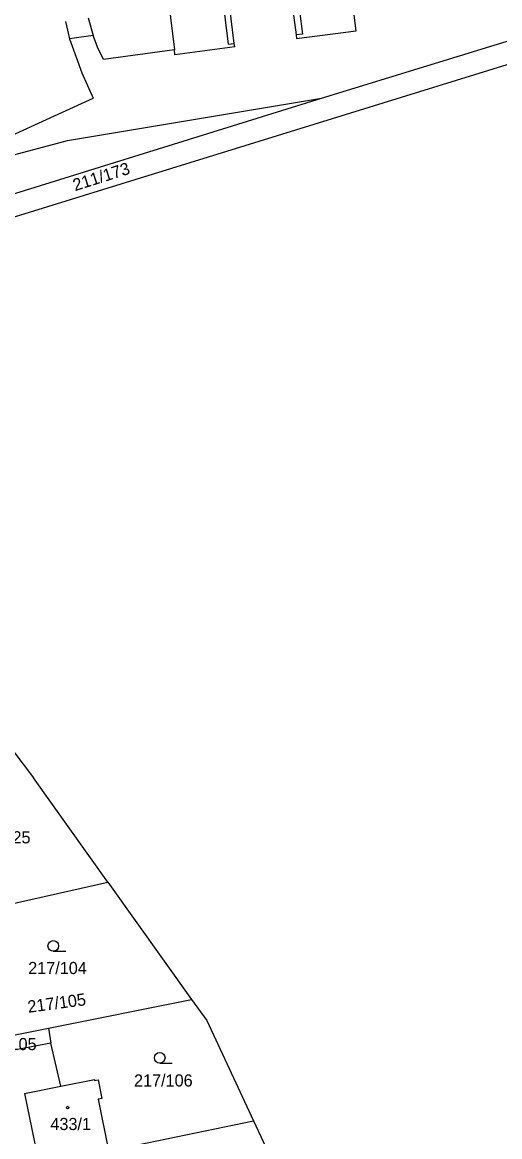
# Model space of a CAD drawing. Extents: x -735249 to -729401, y -1124843 to -1121828.
# Drawn here: x -733077 to -733010.1, y -1123276.2 to -1123120 of the extents above; entities that cross this region are included whole.
import ezdxf

# ---------------------------------------------------------------- set-up
doc = ezdxf.new("R2010")
doc.units = 0
for name, color, linetype in [('Vrstva 1', 7, 'Continuous'), ('Vrstva 16', 7, 'Continuous'), ('Vrstva 18', 7, 'Continuous'), ('Vrstva 19', 7, 'Continuous'), ('Vrstva 25', 7, 'Continuous'), ('Vrstva 4', 7, 'Continuous')]:
    doc.layers.add(name, color=color, linetype=linetype)

msp = doc.modelspace()

# ---------------------------------------------------------------- linework, layer by layer
at = {"layer": 'Vrstva 1'}
for points in [[(-733030.21, -1123121.19), (-733032.49, -1123102.93)], [(-733057.83, -1123106.07), (-733055.66, -1123123.85)], [(-733047.27, -1123122.96), (-733048.12, -1123116)], [(-733039.48, -1123115.19), (-733038.62, -1123121.77)], [(-733035.05, -1123130.65), (-732986.71, -1123115.74)], [(-733140.36, -1123166.52), (-732983.98, -1123118.16)], [(-733038.57, -1123122.28), (-733030.21, -1123121.19)], [(-733067.05, -1123121.87), (-733070.34, -1123122.32)], [(-733070.34, -1123122.32), (-733069.44, -1123124.9)], [(-733066.41, -1123123.49), (-733067.05, -1123121.87)], [(-733038.62, -1123121.77), (-733038.57, -1123122.28)], [(-733065.6, -1123125.2), (-733066.41, -1123123.49)], [(-733055.66, -1123123.85), (-733065.6, -1123125.2)], [(-733055.58, -1123124.57), (-733055.66, -1123123.85)], [(-733047.2, -1123123.45), (-733055.58, -1123124.57)], [(-733047.2, -1123123.45), (-733047.27, -1123122.96)], [(-733069.44, -1123124.9), (-733068.61, -1123127.08)], [(-733068.61, -1123127.08), (-733067.05, -1123130.62)], [(-733144.3, -1123164.58), (-733035.05, -1123130.65)], [(-733091.59, -1123141.83), (-733067.05, -1123130.62)], [(-733070.63, -1123136.58), (-733035.05, -1123130.65)], [(-733085.03, -1123140.39), (-733070.63, -1123136.58)], [(-733081.37, -1123218.03), (-733075.38, -1123225.91)], [(-733064.97, -1123240.52), (-733075.38, -1123225.91)], [(-733086.61, -1123245.38), (-733064.97, -1123240.52)], [(-733064.97, -1123240.52), (-733053.25, -1123256.97)], [(-733073.31, -1123261), (-733053.25, -1123256.97)], [(-733053.25, -1123256.97), (-733051.14, -1123259.93)], [(-733051.14, -1123259.93), (-733044.59, -1123273.98)], [(-733084.71, -1123263.26), (-733073.31, -1123261)], [(-733073.31, -1123261), (-733072.95, -1123263.08)], [(-733072.95, -1123263.08), (-733092.47, -1123266.77)], [(-733071.56, -1123269.11), (-733072.95, -1123263.08)], [(-733076.65, -1123270.13), (-733071.56, -1123269.11)], [(-733071.56, -1123269.11), (-733066.87, -1123268.17)], [(-733066.87, -1123268.17), (-733066.84, -1123268.32)], [(-733066.84, -1123268.32), (-733066.34, -1123268.22)], [(-733066.34, -1123268.22), (-733065.83, -1123270.83)], [(-733076.65, -1123270.13), (-733074.62, -1123280.12)], [(-733065.83, -1123270.83), (-733066.32, -1123270.92)], [(-733066.32, -1123270.92), (-733064.88, -1123278.15)], [(-733064.87, -1123278.19), (-733044.59, -1123273.98)], [(-733044.59, -1123273.98), (-733036.89, -1123290.48)]]:
    msp.add_lwpolyline(points, dxfattribs=at)
at = {"layer": 'Vrstva 25'}
for points in [[(-733072.62, -1123250.21), (-733070.87, -1123250.21)], [(-733057.72, -1123265.89), (-733055.97, -1123265.89)]]:
    msp.add_lwpolyline(points, dxfattribs=at)
for centre, radius in [((-733072.62, -1123249.46), 0.75), ((-733057.72, -1123265.14), 0.75), ((-733070.62, -1123272.11), 0.175)]:
    msp.add_circle(centre, radius, dxfattribs=at)
at = {"layer": 'Vrstva 4'}
for points in [[(-733048.98, -1123116.19), (-733048.14, -1123123.06)], [(-733038.57, -1123115.1), (-733037.72, -1123121.67)], [(-733067.75, -1123119.37), (-733067.05, -1123121.87)], [(-733070.92, -1123119.88), (-733070.34, -1123122.32)], [(-733037.72, -1123121.67), (-733038.62, -1123121.77)], [(-733048.14, -1123123.06), (-733047.27, -1123122.96)]]:
    msp.add_lwpolyline(points, dxfattribs=at)

# ---------------------------------------------------------------- texts
at = {"layer": 'Vrstva 16'}
msp.add_text('217/105', height=1.7, rotation=7.60006, dxfattribs=at).set_placement((-733076.109, -1123258.836))
at = {"layer": 'Vrstva 18'}
msp.add_text('211/173', height=1.7, rotation=17.60014, dxfattribs=at).set_placement((-733069.57, -1123143.679))
for s, p in [('217/225', (-733084.03, -1123235.08)), ('217/104', (-733076.14, -1123253.4)), ('217/105', (-733083.18, -1123264.06)), ('217/106', (-733061.32, -1123269.16))]:
    msp.add_text(s, height=1.7, dxfattribs=at).set_placement(p)
at = {"layer": 'Vrstva 19'}
msp.add_text('433/1', height=1.7, dxfattribs=at).set_placement((-733073.03, -1123275.26))

doc.saveas('drawing.dxf')
